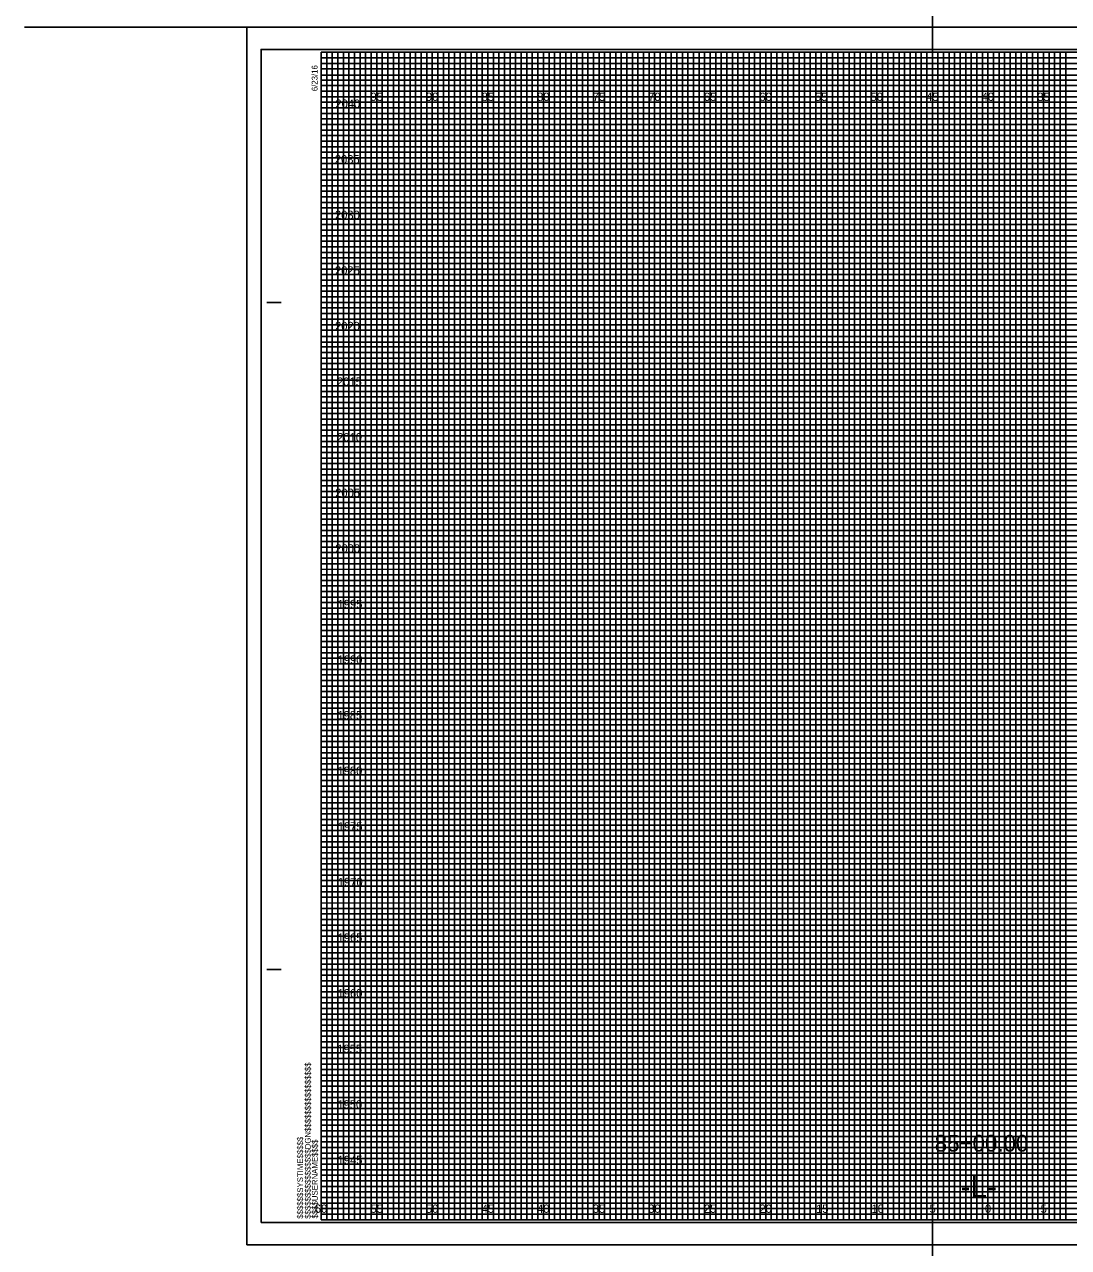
# Model space of a CAD drawing. Extents: x -8289 to 162, y -2 to 23207.
# Drawn here: x -26.7 to 67.2, y 14737.5 to 14847.5 of the extents above; entities that cross this region are included whole.
import ezdxf

# ---------------------------------------------------------------- set-up
doc = ezdxf.new("R2010")
doc.units = 0
for name, color, linetype in [('Prop XS Alignment Label', 7, 'Continuous'), ('Prop XS Elevation Labels', 7, 'Continuous'), ('Prop XS Offset Labels', 7, 'Continuous'), ('Prop XS Station Labels', 7, 'Continuous'), ('Scratch_Level_1', 7, 'Continuous'), ('Scratch_Level_3', 7, 'Continuous'), ('Sheet Cross Section CELL', 7, 'Continuous'), ('Sheet Cross Section Grid Major CELL', 7, 'Continuous'), ('Sheet Cross Section Grid Middle CELL', 7, 'Continuous'), ('Sheet Cross Section Grid Minor 1 CELL', 7, 'Continuous'), ('Sheet Cross Section Grid Minor 2 CELL', 7, 'Continuous'), ('Sheet Cutting Line CELL', 7, 'Continuous'), ('Sheet DOT Grid CELL', 7, 'Continuous'), ('Sheet Plot Border Inside CELL', 7, 'Continuous'), ('Sheet Plot Border Outside CELL', 7, 'Continuous')]:
    doc.layers.add(name, color=color, linetype=linetype)

msp = doc.modelspace()

# ---------------------------------------------------------------- linework, layer by layer
at = {"layer": 'Scratch_Level_1'}
msp.add_line((-6.7, 14847.25), (-26.7, 14847.25), dxfattribs=at)
at = {"layer": 'Scratch_Level_3'}
msp.add_line((55, 14391.4), (55, 14858.68), dxfattribs=at)
at = {"layer": 'Sheet Cross Section CELL'}
for p, q in [((-4.9, 14822.5), (-3.65, 14822.5)), ((-4.85, 14822.5), (-3.6, 14822.5)), ((-4.9, 14762.5), (-3.65, 14762.5)), ((-4.85, 14762.5), (-3.6, 14762.5)), ((0, 14740), (0, 14740)), ((0, 14740), (0, 14740)), ((0, 14740), (0, 14740)), ((0, 14740), (0, 14740)), ((0, 14740), (0, 14740)), ((0, 14740), (0, 14740)), ((0, 14740), (0, 14740))]:
    msp.add_line(p, q, dxfattribs=at)
msp.add_lwpolyline([(160, 14845), (0, 14845), (0, 14740), (160, 14740)], close=True, dxfattribs=at)
at = {"layer": 'Sheet Cross Section Grid Major CELL'}
for p, q in [((5, 14845), (0, 14845)), ((5, 14740), (5, 14845)), ((15, 14845), (10, 14845)), ((10, 14845), (10, 14740)), ((15, 14740), (15, 14845)), ((25, 14845), (20, 14845)), ((20, 14845), (20, 14740)), ((25, 14740), (25, 14845)), ((35, 14845), (30, 14845)), ((30, 14845), (30, 14740)), ((35, 14740), (35, 14845)), ((45, 14845), (40, 14845)), ((40, 14845), (40, 14740)), ((45, 14740), (45, 14845)), ((55, 14845), (50, 14845)), ((50, 14845), (50, 14740)), ((55, 14740), (55, 14845)), ((65, 14845), (60, 14845)), ((60, 14845), (60, 14740)), ((65, 14740), (65, 14845)), ((10, 14740), (5, 14740)), ((20, 14740), (15, 14740)), ((30, 14740), (25, 14740)), ((40, 14740), (35, 14740)), ((50, 14740), (45, 14740)), ((60, 14740), (55, 14740)), ((70, 14740), (65, 14740))]:
    msp.add_line(p, q, dxfattribs=at)
for points in [[(0, 14840), (160, 14840), (160, 14835), (0, 14835)], [(0, 14830), (160, 14830), (160, 14825), (0, 14825)], [(0, 14820), (160, 14820), (160, 14815), (0, 14815)], [(0, 14810), (160, 14810), (160, 14805), (0, 14805)], [(0, 14800), (160, 14800), (160, 14795), (0, 14795)], [(0, 14790), (160, 14790), (160, 14785), (0, 14785)], [(0, 14780), (160, 14780), (160, 14775), (0, 14775)], [(0, 14770), (160, 14770), (160, 14765), (0, 14765)], [(0, 14760), (160, 14760), (160, 14755), (0, 14755)], [(0, 14750), (160, 14750), (160, 14745), (0, 14745)]]:
    msp.add_lwpolyline(points, dxfattribs=at)
at = {"layer": 'Sheet Cross Section Grid Middle CELL'}
for points in [[(0, 14845), (2.5, 14845), (2.5, 14740), (7.5, 14740), (7.5, 14845), (12.5, 14845), (12.5, 14740), (17.5, 14740), (17.5, 14845), (22.5, 14845), (22.5, 14740), (27.5, 14740), (27.5, 14845), (32.5, 14845), (32.5, 14740), (37.5, 14740), (37.5, 14845), (42.5, 14845), (42.5, 14740), (47.5, 14740), (47.5, 14845), (52.5, 14845), (52.5, 14740), (57.5, 14740), (57.5, 14845), (62.5, 14845), (62.5, 14740), (67.5, 14740)], [(0, 14842.5), (137.5, 14842.5)], [(0, 14832.5), (160, 14832.5), (160, 14837.5), (0, 14837.5)], [(0, 14822.5), (160, 14822.5), (160, 14827.5), (0, 14827.5)], [(0, 14812.5), (160, 14812.5), (160, 14817.5), (0, 14817.5)], [(0, 14802.5), (160, 14802.5), (160, 14807.5), (0, 14807.5)], [(0, 14792.5), (160, 14792.5), (160, 14797.5), (0, 14797.5)], [(0, 14782.5), (160, 14782.5), (160, 14787.5), (0, 14787.5)], [(0, 14772.5), (160, 14772.5), (160, 14777.5), (0, 14777.5)], [(0, 14762.5), (160, 14762.5), (160, 14767.5), (0, 14767.5)], [(0, 14752.5), (160, 14752.5), (160, 14757.5), (0, 14757.5)], [(0, 14742.5), (160, 14742.5), (160, 14747.5), (0, 14747.5)]]:
    msp.add_lwpolyline(points, dxfattribs=at)
at = {"layer": 'Sheet Cross Section Grid Minor 1 CELL'}
for p, q in [((0, 14844.5), (130, 14844.5)), ((130, 14843.99), (0, 14843.99)), ((0, 14843.99), (0, 14843.5)), ((0, 14843.5), (130, 14843.5)), ((130, 14842.94), (0, 14842.94)), ((0, 14842.94), (0, 14842)), ((0, 14842), (160, 14842))]:
    msp.add_line(p, q, dxfattribs=at)
for points in [[(0, 14841.5), (135, 14841.5), (160, 14841.5), (160, 14841), (0, 14841)], [(0, 14840.5), (160, 14840.5), (160, 14839.5), (0, 14839.5)], [(0, 14839), (160, 14839), (160, 14838.5), (0, 14838.49)], [(0, 14838), (160, 14838), (160, 14837), (0, 14837)], [(0, 14836.5), (160, 14836.5), (160, 14836), (0, 14836)], [(0, 14835.5), (160, 14835.5), (160, 14834.5), (0, 14834.5)], [(0, 14834), (160, 14834), (160, 14833.5), (0, 14833.5)], [(0, 14833), (160, 14833), (160, 14832), (0, 14832)], [(0, 14831.5), (160, 14831.5), (160, 14831), (0, 14831)], [(0, 14830.5), (160, 14830.5), (160, 14829.5), (0, 14829.5)], [(0, 14829), (160, 14829), (160, 14828.5), (0, 14828.5)], [(0, 14828), (160, 14828), (160, 14826.98), (160, 14826.5), (160, 14826), (0, 14826)], [(0, 14827), (160, 14827), (160, 14826.5), (0, 14826.5)], [(0, 14825.5), (160, 14825.5), (160, 14824.5), (0, 14824.51)], [(0, 14824.51), (160, 14824.5), (160, 14824), (0, 14824)], [(0, 14823.5), (160, 14823.5), (160, 14823), (0, 14823)], [(0, 14822), (160, 14822), (160, 14821.5), (0, 14821.5)], [(0, 14821), (160, 14821), (160, 14820.5), (0, 14820.5)], [(-0.04, 14819.44), (160, 14819.44), (160, 14818.94), (-0.04, 14818.94)], [(0, 14818.5), (160, 14818.5), (160, 14818), (0, 14818)], [(0, 14817), (160, 14817), (160, 14816.5), (0, 14816.5)], [(0, 14816), (160, 14816), (160, 14815.5), (0, 14815.5)], [(0, 14814.5), (160, 14814.5), (160, 14814), (0, 14814)], [(0, 14813.5), (160, 14813.5), (160, 14813), (0, 14813)], [(0, 14812), (160, 14812), (160, 14811.5), (0, 14811.5)], [(0, 14811), (160, 14811), (160, 14810.5), (0, 14810.5)], [(0, 14809.5), (160, 14809.5), (160, 14808.99), (0, 14809)], [(0, 14808.5), (160, 14808.5), (160, 14808), (0, 14808)], [(0, 14807), (160, 14807), (160, 14806.5), (0, 14806.5)], [(0, 14806), (160, 14806), (160, 14805.5), (0, 14805.5)], [(0, 14804.5), (160, 14804.5), (160, 14804), (0, 14804)], [(0, 14803.5), (160, 14803.5), (160, 14803), (0, 14803)], [(0, 14802), (160, 14802), (160, 14801.5), (0, 14801.5)], [(0, 14801), (160, 14801), (160, 14800.5), (0, 14800.5)], [(0, 14799.5), (160, 14799.5), (160, 14799), (0, 14799)], [(0, 14798.5), (160.03, 14798.45), (160, 14798), (0, 14798)], [(0, 14797), (160, 14797), (160, 14796.5), (0, 14796.5)], [(0, 14796), (160, 14796), (160, 14795.5), (0, 14795.5)], [(0, 14794.5), (160, 14794.5), (160, 14794), (0, 14794)], [(0, 14793.5), (160, 14793.5), (160, 14793), (0, 14793)], [(0, 14792), (160, 14792), (160, 14791.5), (0, 14791.5)], [(0, 14791), (160, 14791), (160, 14790.5), (0, 14790.5)], [(0, 14789.5), (160, 14789.5), (160, 14789), (0, 14789)], [(0, 14788.5), (160, 14788.5), (160, 14788), (0, 14788)], [(0, 14787), (160, 14787), (160, 14786.5), (0, 14786.5)], [(0, 14786), (160, 14786), (160, 14785.5), (0, 14785.5)], [(0, 14784.5), (160, 14784.5), (160, 14784), (0, 14784)], [(0, 14783.5), (160, 14783.5), (160, 14783), (0, 14783)], [(0, 14782), (160, 14782), (160, 14781.5), (0, 14781.5)], [(0, 14781), (160, 14781), (160, 14780.5), (0, 14780.5)], [(0, 14779.5), (160, 14779.5), (160, 14778.99), (0, 14779)], [(0, 14778.5), (160, 14778.5), (160, 14778), (0, 14778)], [(0, 14777), (160, 14777), (160, 14776.5), (0, 14776.5)], [(0, 14776), (160, 14776), (160, 14775.5), (0, 14775.5)], [(0, 14774.5), (160, 14774.5), (160, 14774), (0, 14774)], [(0, 14773.5), (160, 14773.5), (160, 14773), (0, 14773)], [(0, 14772), (160, 14772), (160, 14771.5), (0, 14771.5)], [(0, 14771), (160, 14771), (160, 14770.5), (0, 14770.5)], [(0, 14769.5), (160, 14769.5), (160, 14769), (0, 14769)], [(0, 14768.5), (160.03, 14768.45), (160, 14768), (0, 14768)], [(0, 14767), (160, 14767), (160, 14766.5), (0, 14766.5)], [(0, 14766), (160, 14766), (160, 14765.5), (0, 14765.5)], [(0, 14764.5), (160, 14764.5), (160, 14764), (0, 14764)], [(0, 14763.5), (160, 14763.5), (160, 14763), (0, 14763)], [(0, 14762), (160, 14762), (160, 14761.5), (0, 14761.5)], [(0, 14761), (160, 14761), (160, 14760.5), (0, 14760.5)], [(0, 14759.5), (160, 14759.5), (160, 14759), (0, 14759)], [(0, 14758.5), (160, 14758.5), (160, 14758), (0, 14758)], [(0, 14757), (160, 14757), (160, 14756.5), (0, 14756.5)], [(0, 14756), (160, 14756), (160, 14755.5), (0, 14755.5)], [(0, 14754.5), (160, 14754.5), (160, 14754), (0, 14754)], [(0, 14753.5), (160, 14753.5), (160, 14753), (0, 14753)], [(0, 14752), (160, 14752), (160, 14751.5), (0, 14751.5)], [(0, 14751), (160, 14751), (160, 14750.5), (0, 14750.5)], [(0, 14749.5), (160, 14749.5), (160, 14749), (0, 14749)], [(0, 14748.5), (160, 14748.5), (160, 14748), (0, 14748)], [(0, 14747), (160, 14747), (160, 14746.5), (0, 14746.5)], [(0, 14746), (160, 14746), (160, 14745.5), (0, 14745.5)], [(0, 14744.5), (160, 14744.5), (160, 14744), (0, 14744)], [(0, 14743.5), (160, 14743.5), (160, 14743), (0, 14743)], [(0, 14742), (160, 14742), (160, 14741.5), (0, 14741.5)], [(0, 14741), (160, 14741), (160, 14740.5), (0, 14740.5)]]:
    msp.add_lwpolyline(points, dxfattribs=at)
at = {"layer": 'Sheet Cross Section Grid Minor 2 CELL'}
for points in [[(0, 14740), (0.5, 14740), (0.5, 14845), (1, 14845), (1, 14740)], [(1, 14740), (1.5, 14740), (1.5, 14845), (2, 14845), (2, 14740)], [(2.5, 14740), (3, 14740), (3, 14845), (3.5, 14845), (3.5, 14740)], [(3.5, 14740), (4, 14740), (4, 14845), (4.5, 14845), (4.5, 14740)], [(5, 14740), (5.5, 14740), (5.5, 14845), (6, 14845), (6, 14740)], [(6, 14740), (6.5, 14740), (6.5, 14845), (7, 14845), (7, 14740)], [(7.5, 14740), (8, 14740), (8, 14845), (8.5, 14845), (8.5, 14740)], [(8.5, 14740), (9, 14740), (9, 14845), (9.5, 14845), (9.5, 14740)], [(10, 14740), (10.5, 14740), (10.5, 14845), (11, 14845), (11, 14740)], [(11, 14740), (11.5, 14740), (11.5, 14845), (12, 14845), (12, 14740)], [(12.5, 14740), (13, 14740), (13, 14845), (13.5, 14845), (13.5, 14740)], [(13.5, 14740), (14, 14740), (14, 14845), (14.5, 14845), (14.5, 14740)], [(15, 14740), (15.5, 14740), (15.5, 14845), (16, 14845), (16, 14740)], [(16, 14740), (16.5, 14740), (16.5, 14845), (17, 14845), (17, 14740)], [(17.5, 14740), (18, 14740), (18, 14845), (18.5, 14845), (18.5, 14740)], [(18.5, 14740), (19, 14740), (19, 14845), (19.5, 14845), (19.5, 14740)], [(20, 14740), (20.5, 14740), (20.5, 14845), (21, 14845), (21, 14740)], [(21, 14740), (21.5, 14740), (21.5, 14845), (22, 14845), (22, 14740)], [(22.5, 14740), (23, 14740), (23, 14845), (23.5, 14845), (23.5, 14740)], [(23.5, 14740), (24, 14740), (24, 14845), (24.5, 14845), (24.5, 14740)], [(25, 14740), (25.5, 14740), (25.5, 14845), (26, 14845), (26, 14740)], [(26, 14740), (26.5, 14740), (26.5, 14845), (27, 14845), (27, 14740)], [(27.5, 14740), (28, 14740), (28, 14845), (28.5, 14845), (28.5, 14740)], [(28.5, 14740), (29, 14740), (29, 14845), (29.5, 14845), (29.5, 14740)], [(30, 14740), (30.5, 14740), (30.5, 14845), (31, 14845), (31, 14740)], [(31, 14740), (31.5, 14740), (31.5, 14845), (32, 14845), (32, 14740)], [(32.5, 14740), (33, 14740), (33, 14845), (33.5, 14845), (33.5, 14740)], [(33.5, 14740), (34, 14740), (34, 14845), (34.5, 14845), (34.5, 14740)], [(35, 14740), (35.5, 14740), (35.5, 14845), (36, 14845), (36, 14740)], [(36, 14740), (36.5, 14740), (36.5, 14845), (37, 14845), (37, 14740)], [(37.5, 14740), (38, 14740), (38, 14845), (38.5, 14845), (38.5, 14740)], [(38.5, 14740), (39, 14740), (39, 14845), (39.5, 14845), (39.5, 14740)], [(40, 14740), (40.5, 14740), (40.5, 14845), (41, 14845), (41, 14740)], [(41, 14740), (41.5, 14740), (41.5, 14845), (42, 14845), (42, 14740)], [(42.5, 14740), (43, 14740), (43, 14845), (43.5, 14845), (43.5, 14740)], [(43.5, 14740), (44, 14740), (44, 14845), (44.5, 14845), (44.5, 14740)], [(45, 14740), (45.5, 14740), (45.5, 14845), (46, 14845), (46, 14740)], [(46, 14740), (46.5, 14740), (46.5, 14845), (47, 14845), (47, 14740)], [(47.5, 14740), (48, 14740), (48, 14845), (48.5, 14845), (48.5, 14740)], [(48.5, 14740), (49, 14740), (49, 14845), (49.5, 14845), (49.5, 14740)], [(50, 14740), (50.5, 14740), (50.5, 14845), (51, 14845), (51, 14740)], [(51, 14740), (51.5, 14740), (51.5, 14845), (52, 14845), (52, 14740)], [(52.5, 14740), (53, 14740), (53, 14845), (53.5, 14845), (53.5, 14740)], [(53.5, 14740), (54, 14740), (54, 14845), (54.5, 14845), (54.5, 14740)], [(55, 14740), (55.5, 14740), (55.5, 14845), (56, 14845), (56, 14740)], [(56, 14740), (56.5, 14740), (56.5, 14845), (57, 14845), (57, 14740)], [(57.5, 14740), (58, 14740), (58, 14845), (58.5, 14845), (58.5, 14740)], [(58.5, 14740), (59, 14740), (59, 14845), (59.5, 14845), (59.5, 14740)], [(60, 14740), (60.5, 14740), (60.5, 14845), (61, 14845), (61, 14740)], [(61, 14740), (61.5, 14740), (61.5, 14845), (62, 14845), (62, 14740)], [(62.5, 14740), (63, 14740), (63, 14845), (63.5, 14845), (63.5, 14740)], [(63.5, 14740), (64, 14740), (64, 14845), (64.5, 14845), (64.5, 14740)], [(65, 14740), (65.5, 14740), (65.5, 14845), (66, 14845), (66, 14740)], [(66, 14740), (66.5, 14740), (66.5, 14845), (67, 14845), (67, 14740)]]:
    msp.add_lwpolyline(points, dxfattribs=at)
at = {"layer": 'Sheet Cutting Line CELL'}
for p, q in [((161.65, 14847.25), (-6.7, 14847.25)), ((-6.7, 14847.25), (-6.7, 14737.75)), ((-6.7, 14737.75), (161.65, 14737.75))]:
    msp.add_line(p, q, dxfattribs=at)
at = {"layer": 'Sheet DOT Grid CELL'}
for p, q in [((5, 14740), (5, 14845)), ((10, 14740), (10, 14845)), ((15, 14740), (15, 14845)), ((20, 14740), (20, 14845)), ((25, 14740), (25, 14845)), ((30, 14740), (30, 14845)), ((35, 14740), (35, 14845)), ((40, 14740), (40, 14845)), ((45, 14740), (45, 14845)), ((50, 14740), (50, 14845)), ((55, 14740), (55, 14845)), ((60, 14740), (60, 14845)), ((65, 14740), (65, 14845)), ((0, 14840), (160, 14840)), ((0, 14835), (160, 14835)), ((0, 14830), (160, 14830)), ((0, 14825), (160, 14825)), ((0, 14820), (160, 14820)), ((0, 14815), (160, 14815)), ((0, 14810), (160, 14810)), ((0, 14805), (160, 14805)), ((0, 14800), (160, 14800)), ((0, 14795), (160, 14795)), ((0, 14790), (160, 14790)), ((0, 14785), (160, 14785)), ((0, 14780), (160, 14780)), ((0, 14775), (160, 14775)), ((0, 14770), (160, 14770)), ((0, 14765), (160, 14765)), ((0, 14760), (160, 14760)), ((0, 14755), (160, 14755)), ((0, 14750), (160, 14750)), ((0, 14745), (160, 14745))]:
    msp.add_line(p, q, dxfattribs=at)
at = {"layer": 'Sheet Plot Border Inside CELL'}
msp.add_lwpolyline([(-5.4, 14739.75), (161.2, 14739.75), (161.2, 14845.25), (-5.4, 14845.25)], close=True, dxfattribs=at)
at = {"layer": 'Sheet Plot Border Outside CELL'}
msp.add_lwpolyline([(-6.7, 14737.75), (161.65, 14737.75), (161.65, 14847.25), (-6.7, 14847.25)], close=True, dxfattribs=at)

# ---------------------------------------------------------------- texts
at = {"layer": 'Prop XS Alignment Label'}
msp.add_text('-L-', height=2, dxfattribs=at).set_placement((57.53, 14742))
at = {"layer": 'Prop XS Elevation Labels'}
for s, p in [('2040', (1.28, 14840)), ('2035', (1.23, 14835)), ('2030', (1.24, 14830)), ('2025', (1.24, 14825)), ('2020', (1.25, 14820)), ('2015', (1.43, 14815)), ('2010', (1.44, 14810)), ('2005', (1.26, 14805)), ('2000', (1.27, 14800)), ('1995', (1.48, 14795)), ('1990', (1.48, 14790)), ('1985', (1.46, 14785)), ('1980', (1.47, 14780)), ('1975', (1.49, 14775)), ('1970', (1.5, 14770)), ('1965', (1.48, 14765)), ('1960', (1.48, 14760)), ('1955', (1.45, 14755)), ('1950', (1.46, 14750)), ('1945', (1.48, 14745))]:
    msp.add_text(s, height=0.75, dxfattribs=at).set_placement(p)
at = {"layer": 'Prop XS Offset Labels'}
for s, p in [('95', (4.44, 14840.62)), ('90', (9.43, 14840.62)), ('85', (14.44, 14840.62)), ('80', (19.43, 14840.62)), ('75', (24.44, 14840.62)), ('70', (29.43, 14840.62)), ('65', (34.44, 14840.62)), ('60', (39.43, 14840.62)), ('55', (44.44, 14840.62)), ('50', (49.43, 14840.62)), ('45', (54.44, 14840.62)), ('40', (59.43, 14840.62)), ('35', (64.44, 14840.62)), ('60', (-0.57, 14740.62)), ('55', (4.44, 14740.62)), ('50', (9.43, 14740.62)), ('45', (14.44, 14740.62)), ('40', (19.43, 14740.62)), ('35', (24.44, 14740.62)), ('30', (29.43, 14740.62)), ('25', (34.44, 14740.62)), ('20', (39.43, 14740.62)), ('15', (44.53, 14740.62)), ('10', (49.52, 14740.62)), ('5', (54.74, 14740.62)), ('0', (59.73, 14740.62)), ('0', (59.73, 14740.62)), ('5', (64.74, 14740.62))]:
    msp.add_text(s, height=0.75, dxfattribs=at).set_placement(p)
at = {"layer": 'Prop XS Station Labels'}
msp.add_text('85+00.00', height=1.5, dxfattribs=at).set_placement((55.21, 14746.13))
at = {"layer": 'Sheet Cross Section CELL'}
for s, p in [('6/23/16', (-0.33, 14841.5)), ('$$$$$$$$$$$$$$$$DGN$$$$$$$$$$$$$$$$', (-0.94, 14740.09)), ('$$$$$$SYSTIME$$$$$', (-1.63, 14740.09)), ('$$$$USERNAME$$$$', (-0.31, 14740.11))]:
    msp.add_text(s, height=0.525, rotation=90, dxfattribs=at).set_placement(p)

doc.saveas('drawing.dxf')
